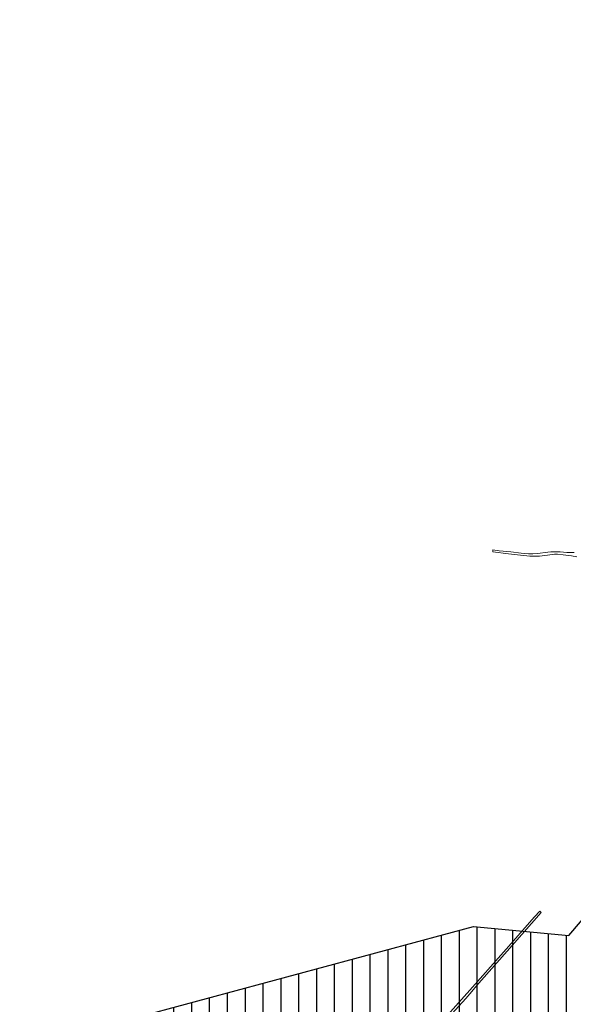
# Model space of a CAD drawing. Extents: x 148869 to 161638, y 453607 to 469810.
# Tile 769 of 1056: x 155625 to 156245, y 467974 to 469077. Entities that reach past the tile are written whole.
import ezdxf

# ---------------------------------------------------------------- set-up
doc = ezdxf.new("R2010")
doc.units = 0
doc.layers.add('2022', color=10, linetype='CONTINUOUS')
doc.layers.add('2022 hatch', color=10, linetype='CONTINUOUS')
doc.layers.add('B-RO-VH-VERHARDING_FUNDERING_ZAND-GV', color=251, linetype='CONTINUOUS', lineweight=18)

msp = doc.modelspace()

# ---------------------------------------------------------------- hatches: boundary and pattern name
at = {"layer": '2022 hatch'}
h = msp.add_hatch(dxfattribs=at)
h.set_pattern_fill('ANSI31', color=256, scale=19.992, angle=45)
h.set_pattern_definition([(90, (0, 0), (-19.992, 0), [])])
h.paths.add_polyline_path([(158379.8, 467996.9), (158366.8, 468022.7), (158189.8, 468166.2), (157828.2, 468458.4), (157739.2, 468518.8), (157641.1, 468619.8), (157530.4, 468683.2), (157482.6, 468722), (157387.8, 468799.1), (157358, 468834.2), (157275.3, 468902.3), (157210.8, 468954.4), (157194, 469053.7), (156902.9, 469077.1), (156826.8, 468954.1), (156792.3, 468881.2), (156787.7, 468869.5), (156766.1, 468853.1), (156708.7, 468812.2), (156684.7, 468714.3), (156691.1, 468637.3), (156647, 468557.8), (156546.4, 468484.3), (156540.6, 468402.6), (156240, 468051.1), (156133.2, 468060.9), (155534.5, 467899.6), (155877.4, 467514.3), (156068.6, 467349), (156564.1, 467124.8), (157053, 467402.6), (157256, 467459.7), (157295.2, 467601.8), (157495, 467833.5), (157733.5, 467653.6), (157958.7, 467372.4), (158076, 467263.9), (158097.9, 467222.3), (158172.5, 467148.2), (158328.8, 467127.7), (158565.8, 467341), (158654, 467555.9), (158521.9, 467664.5), (158523.6, 467683), (158588.4, 467828.7)])

# ---------------------------------------------------------------- linework, layer by layer
at = {"layer": '2022', "flags": 128}
msp.add_lwpolyline([(155534.5, 467899.6), (156133.2, 468060.9), (156240, 468051.1), (156540.6, 468402.6), (156546.4, 468484.3), (156647, 468557.8), (156691.1, 468637.3), (156684.7, 468714.3), (156708.7, 468812.2), (156766.1, 468853.1), (156787.7, 468869.5), (156792.3, 468881.2), (156826.8, 468954.1), (156902.9, 469077.1), (157194, 469053.7), (157210.8, 468954.4), (157275.3, 468902.3), (157358, 468834.2), (157387.8, 468799.1)], dxfattribs=at)
at = {"layer": 'B-RO-VH-VERHARDING_FUNDERING_ZAND-GV', "flags": 128}
msp.add_lwpolyline([(156246.1, 468479.9), (156245.1, 468479.9), (156238, 468480), (156230.3, 468480.7), (156223.5, 468481), (156222.4, 468481), (156221.1, 468480.9), (156220, 468480.8), (156216.7, 468480.3), (156205.1, 468479), (156199.8, 468478.7), (156197, 468478.5), (156195, 468478.5), (156186.6, 468479.2), (156175.2, 468480.8), (156162, 468482.1), (156155, 468483.1), (156154.8, 468480.9), (156172.5, 468478.7), (156186, 468477), (156196.4, 468475.8), (156207.1, 468475.9), (156216.4, 468477.2), (156224.1, 468478.2), (156227.3, 468478.1), (156233.7, 468477.4), (156243, 468476.4), (156248.9, 468475.4)], dxfattribs=at)
msp.add_lwpolyline([(156092, 467941.6), (156092.1, 467942.2), (156092.1, 467942.8), (156092.1, 467943.9), (156092.4, 467944.9), (156093, 467945.8), (156093.7, 467946.5), (156124.6, 467980.4), (156131.3, 467988.2), (156136.7, 467994.4), (156176.8, 468039.9), (156209.3, 468076.9), (156207.7, 468078.4), (156201.8, 468072), (156169.9, 468035.8), (156164, 468029.1), (156132.1, 467992.9), (156101.2, 467958.5), (156089.5, 467945.5), (156088.9, 467944.8), (156088.1, 467943.8), (156087.2, 467943.1)], close=True, dxfattribs=at)

doc.saveas('drawing.dxf')
